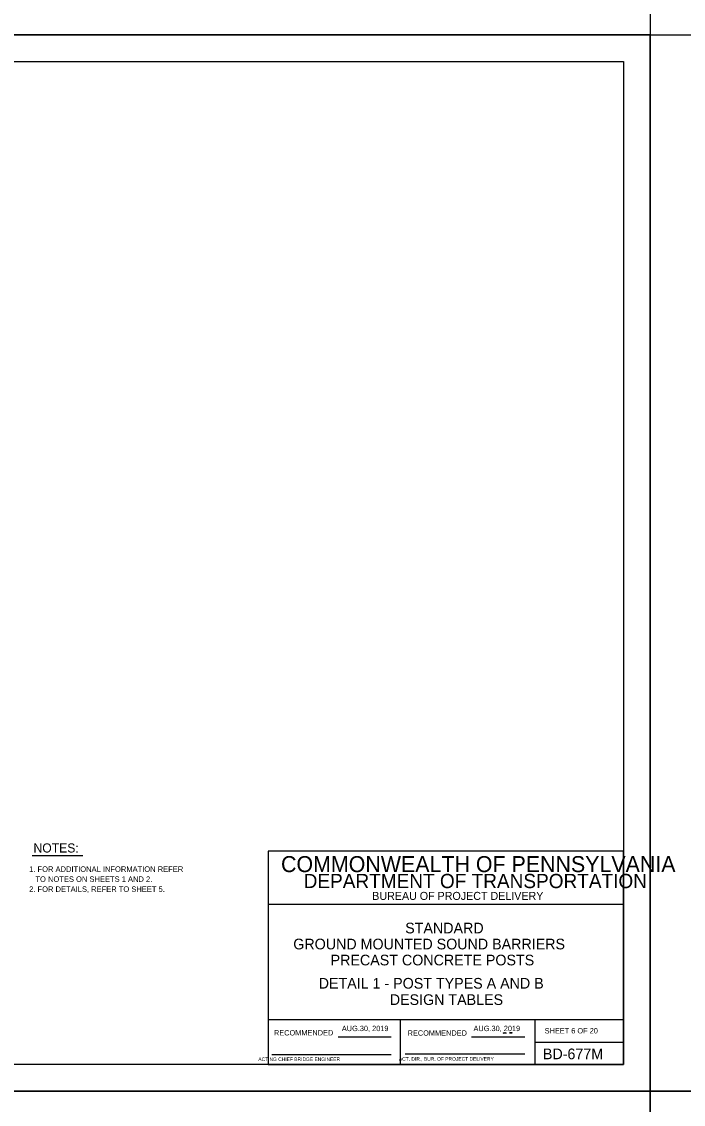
# Model space of a CAD drawing. Extents: x 3351 to 8430, y -3586 to 1457.
# Drawn here: x 5090 to 5462, y -624 to -15 of the extents above; entities that cross this region are included whole.
import ezdxf

# ---------------------------------------------------------------- set-up
doc = ezdxf.new("R2010")
doc.units = 0
for name, color, linetype in [('1', 7, 'Continuous'), ('2', 7, 'Continuous'), ('60', 7, 'Continuous'), ('PLT-BNDY', 7, 'Continuous')]:
    doc.layers.add(name, color=color, linetype=linetype)

msp = doc.modelspace()

# ---------------------------------------------------------------- linework, layer by layer
at = {"layer": '1'}
msp.add_line((5095.47, -483.77), (5124.04, -483.77), dxfattribs=at)
at = {"layer": '2'}
for p, q in [((4642.34, -37.31), (5428.34, -37.31)), ((5428.34, -37.31), (5428.34, -601.31)), ((5428.34, -481.31), (5228.34, -481.31)), ((5228.34, -481.31), (5228.34, -601.31)), ((5428.34, -601.31), (5428.34, -481.31)), ((5428.34, -511.31), (5228.34, -511.31)), ((5428.34, -576.31), (5228.34, -576.31)), ((5302.84, -601.31), (5302.84, -576.31)), ((5378.34, -576.31), (5378.34, -601.31)), ((5267.81, -585.81), (5297.57, -585.81)), ((5342.81, -585.81), (5372.71, -585.81)), ((5378.34, -588.81), (5428.34, -588.81)), ((5230.34, -595.81), (5297.57, -595.81)), ((5305.47, -595.43), (5372.71, -595.43)), ((5428.34, -601.31), (4642.34, -601.31)), ((5228.34, -601.31), (5428.34, -601.31))]:
    msp.add_line(p, q, dxfattribs=at)
at = {"layer": '60'}
for points in [[(5360.53, -583.72), (5361.51, -583.38), (5362.21, -583.71)], [(5364.14, -583.72), (5364.59, -583.34), (5365.42, -583.4), (5365.57, -583.73), (5365.04, -583.7)]]:
    msp.add_lwpolyline(points, close=True, dxfattribs=at)
at = {"layer": 'PLT-BNDY'}
for points in [[(4602.34, 571.69), (5443.34, 571.69), (5443.34, -22.31), (4602.34, -22.31)], [(4602.34, -22.31), (5443.34, -22.31), (5443.34, -616.31), (4602.34, -616.31)], [(5443.34, -22.31), (6284.34, -22.31), (6284.34, -616.31), (5443.34, -616.31)], [(4602.34, -616.31), (5443.34, -616.31), (5443.34, -1210.31), (4602.34, -1210.31)], [(5443.34, -616.31), (6284.34, -616.31), (6284.34, -1210.31), (5443.34, -1210.31)]]:
    msp.add_lwpolyline(points, close=True, dxfattribs=at)

# ---------------------------------------------------------------- texts
at = {"layer": '1'}
for s, height, p in [('NOTES:', 5.117, (5096.31, -482.15)), ('1. FOR ADDITIONAL INFORMATION REFER', 3.072, (5093.86, -493.03)), ('   TO NOTES ON SHEETS 1 AND 2.', 3.072, (5093.86, -498.66)), ('2. FOR DETAILS, REFER TO SHEET 5.', 3.072, (5093.86, -504.29)), ('STANDARD', 6, (5305.48, -527.64)), ('GROUND MOUNTED SOUND BARRIERS', 6, (5242.5, -536.64)), ('PRECAST CONCRETE POSTS', 6, (5263.5, -545.64)), ('DETAIL 1 - POST TYPES A AND B', 6, (5256.79, -558.71)), ('DESIGN TABLES', 6, (5296.81, -567.91)), ('SHEET 6 OF 20', 3, (5383.96, -583.92)), ('BD-677M', 6, (5382.97, -598.43))]:
    msp.add_text(s, height=height, dxfattribs=at).set_placement(p)
at = {"layer": '2'}
for s, height, p in [('COMMONWEALTH OF PENNSYLVANIA', 9, (5235.59, -493.18)), ('DEPARTMENT OF TRANSPORTATION', 8.0002, (5248.34, -502.18)), ('BUREAU OF PROJECT DELIVERY', 4.5, (5286.93, -508.81)), ('AUG.30, 2019', 3, (5269.82, -582.62)), ('AUG.30, 2019', 3, (5343.91, -582.62)), ('       ACTING CHIEF BRIDGE ENGINEER', 2.0002, (5217.43, -599.43)), ('   ACT. DIR., BUR. OF PROJECT DELIVERY', 2.0002, (5299.61, -599.25))]:
    msp.add_text(s, height=height, dxfattribs=at).set_placement(p)
for p in [(5231.61, -585.06), (5306.83, -585.18)]:
    msp.add_text('RECOMMENDED', height=3, rotation=360, dxfattribs=at).set_placement(p)

doc.saveas('drawing.dxf')
